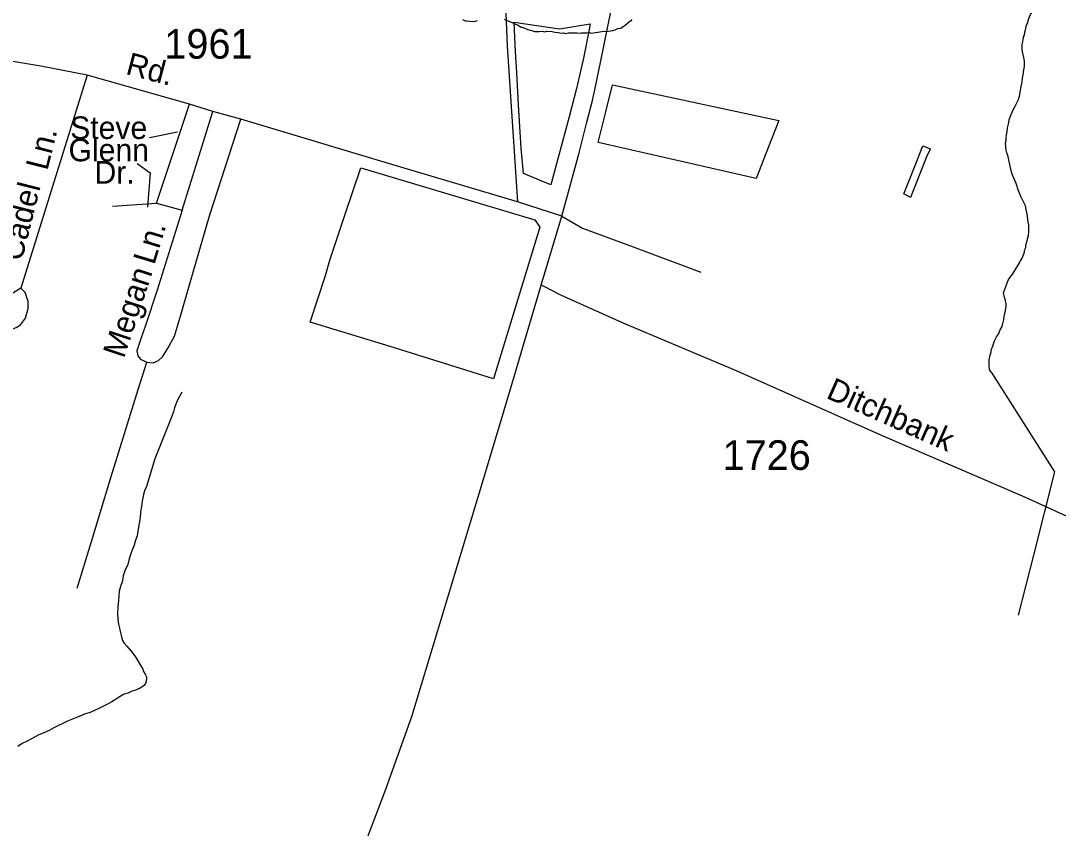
# Model space of a CAD drawing. Extents: x 2260773 to 2342389, y 552869 to 618546.
# Drawn here: x 2319547 to 2323921, y 575994 to 579397 of the extents above; entities that cross this region are included whole.
import ezdxf

# ---------------------------------------------------------------- set-up
doc = ezdxf.new("R2010")
doc.units = 0
for name, color, linetype in [('Exist Boundary Political City Limit New', 7, 'Continuous'), ('Exist Hydrographic Misc Water Feature', 7, 'Continuous'), ('Exist Road Non-System Type 51', 7, 'Continuous'), ('Exist Road Non-System Type 51 Label', 7, 'Continuous'), ('Exist Road Primary NC Attributed', 7, 'Continuous'), ('Exist Road Secondary Type 51 Attributed', 7, 'Continuous'), ('Exist Road Secondary Type 51 Label', 7, 'Continuous'), ('Exist Road Secondary Type 51 Number Label', 7, 'Continuous'), ('Map Preparation Boundary City Limit Buffer Line', 7, 'Continuous')]:
    doc.layers.add(name, color=color, linetype=linetype)

msp = doc.modelspace()

# ---------------------------------------------------------------- linework, layer by layer
at = {"layer": 'Exist Boundary Political City Limit New'}
for points in [[(2321627.2, 579391.6), (2321818.2, 579363.9), (2321947.8, 579383.8), (2321943.5, 579360.6), (2321919.2, 579240.1), (2321889.5, 579111.4), (2321859.5, 578992.5), (2321782.2, 578705.8), (2321666.2, 578753.4), (2321657, 578859.8), (2321646.2, 579043), (2321638.2, 579179.7), (2321633.2, 579265.8), (2321627.2, 579391.6)], [(2322699.8, 578865.9), (2322648, 578732.8), (2321982, 578884.7), (2322012.5, 579007.7), (2322041.5, 579127.9), (2322743, 578977.4), (2322699.8, 578865.9)], [(2321735.5, 578526.8), (2321539.5, 577888.2), (2321104.2, 578024.2), (2320768, 578127.1), (2320831.5, 578324), (2320850.8, 578388.6), (2320915.2, 578581.4), (2320980.5, 578777.1), (2321714.8, 578558.4), (2321735.5, 578526.8)]]:
    msp.add_lwpolyline(points, dxfattribs=at)
at = {"layer": 'Exist Hydrographic Misc Water Feature'}
for points in [[(2323780.4, 579348.8), (2323782.5, 579359), (2323784.7, 579364.8), (2323786.4, 579375.1), (2323788.2, 579380.9), (2323792.1, 579388.8), (2323793.7, 579399.1), (2323799.5, 579413.3), (2323803.8, 579423.2), (2323813.2, 579439.2), (2323821.2, 579449.3), (2323833.1, 579461.3), (2323845.2, 579473.7), (2323856.9, 579481.7), (2323864.7, 579485.7), (2323878.8, 579491.7), (2323893.2, 579498.1), (2323918.8, 579504.4)], [(2321409.2, 579403.1), (2321421.1, 579397.3), (2321427, 579397.6), (2321439.1, 579395.8), (2321455.3, 579393.7), (2321463.3, 579395.8), (2321473, 579398)], [(2321585.3, 579403.4), (2321601.3, 579397.3), (2321619.2, 579389.8), (2321632.9, 579383.6), (2321641.3, 579379.9), (2321649.1, 579375.9), (2321657.5, 579369.8), (2321661.4, 579370), (2321685.2, 579360.4), (2321701.6, 579356.3), (2321713.7, 579352.5), (2321733.2, 579352.7), (2321747.3, 579353.1), (2321755.5, 579351), (2321763.5, 579353.1), (2321787.5, 579351.5), (2321799.4, 579349.6), (2321813.6, 579347.5), (2321825.7, 579345.7), (2321835.7, 579345.8), (2321843.7, 579344.3), (2321855.4, 579346.1), (2321865.6, 579346.2), (2321879.2, 579346.6), (2321891.7, 579346.7), (2321901.5, 579344.5), (2321909.5, 579346.9), (2321919.4, 579347), (2321933.3, 579347), (2321945.2, 579347.2), (2321953.4, 579345.1), (2321997.5, 579351.5), (2322007.1, 579353.7), (2322017.4, 579351.7), (2322033.6, 579354.2), (2322043.2, 579356.4), (2322053.5, 579358.5), (2322065, 579364.5), (2322077.3, 579366.7), (2322087.1, 579372.5), (2322094.9, 579378.6), (2322107, 579389), (2322115.2, 579395), (2322120.9, 579397), (2322124.6, 579403)], [(2323753.1, 576891.8), (2323818.1, 577144.4), (2323906.7, 577495.3), (2323642, 577912.2), (2323635.6, 577920), (2323631.8, 577927.9), (2323629.5, 577942.1), (2323629.7, 577950.2), (2323629.7, 577955.8), (2323629.7, 577966), (2323631.5, 577974.2), (2323633.2, 577984.1), (2323635.2, 577991.9), (2323637.5, 578002.1), (2323638.7, 578010), (2323643, 578018.3), (2323644.9, 578026.1), (2323648.6, 578036.1), (2323652.7, 578048.1), (2323660.5, 578064.3), (2323668.5, 578076.5), (2323675.6, 578094.5), (2323684, 578108.6), (2323687.7, 578120.7), (2323691.6, 578138.7), (2323693.5, 578150.6), (2323699.2, 578176.5), (2323700.9, 578194.5), (2323700.9, 578204.6), (2323698.8, 578214.7), (2323697, 578224.7), (2323694.5, 578230.7), (2323690.2, 578250.5), (2323711.9, 578306.8), (2323729.6, 578330.9), (2323737.4, 578345.1), (2323757.2, 578377), (2323758.7, 578381.2), (2323765.2, 578389.2), (2323768.5, 578397.2), (2323776.7, 578417.5), (2323780.6, 578433.5), (2323784.1, 578441.5), (2323784.1, 578449.2), (2323787.8, 578461.6), (2323790.1, 578469.4), (2323791.7, 578477.7), (2323795.6, 578493.3), (2323797.6, 578507.6), (2323797.6, 578515.7), (2323797.6, 578525.4), (2323797.2, 578535.6), (2323792.7, 578557.4), (2323791.1, 578575.5), (2323788.6, 578589.3), (2323786.4, 578601.4), (2323782.3, 578617.4), (2323776.1, 578631.3), (2323770, 578643.1), (2323762, 578658.9), (2323757.7, 578671), (2323753.8, 578680.9), (2323743.5, 578710.8), (2323739.2, 578720.8), (2323727.1, 578750.6), (2323723, 578764.6), (2323708, 578830.5), (2323703.7, 578840.4), (2323701.9, 578852.1), (2323699.2, 578882.1), (2323701.5, 578892.3), (2323701.5, 578902.5), (2323703.3, 578916.4), (2323705.2, 578930.3), (2323707, 578946.3), (2323712.7, 578968.5), (2323714.4, 578980.4), (2323722.2, 579002.3), (2323726.5, 579012.6), (2323731.8, 579024.4), (2323739.8, 579036.6), (2323754, 579064.9), (2323757.5, 579078.9), (2323764.8, 579120.8), (2323768.7, 579138.9), (2323770.6, 579154.8), (2323772.4, 579168.7), (2323776.1, 579190.9), (2323778, 579204.8), (2323778.2, 579212.9), (2323778, 579226.7), (2323775.9, 579242.9), (2323771.2, 579261), (2323769.3, 579274.6), (2323769.1, 579296.6), (2323771.2, 579308.8), (2323772.8, 579317.1), (2323774.9, 579328.9), (2323778.8, 579336.9), (2323780.4, 579348.8)], [(2323297.9, 578652.1), (2323270.5, 578667.6), (2323315.2, 578780.2), (2323350, 578870.6), (2323381.8, 578856.9), (2323368.3, 578831), (2323297.9, 578652.1)], [(2320226.7, 577831.3), (2320207.2, 577795.3), (2320200.8, 577781.2), (2320195.3, 577765.1), (2320191.8, 577749), (2320185.6, 577734.9), (2320179.9, 577719.1), (2320112, 577550.5), (2320077.2, 577434), (2320069.2, 577415.8), (2320065.3, 577399.8), (2320059.7, 577371.8), (2320055.9, 577351.7), (2320052, 577325.9), (2320050.1, 577301.8), (2320047, 577277.6), (2320041.3, 577245.6), (2320037.4, 577225.5), (2320031.4, 577207.7), (2320025.7, 577187.5), (2320015.7, 577163.5), (2320004.6, 577129.5), (2319998.8, 577105.2), (2319986.7, 577079.1), (2319979.2, 577057.1), (2319975.5, 577037), (2319967.7, 577013), (2319961.7, 576993.2), (2319960.3, 576973.1), (2319958.7, 576953.1), (2319956.8, 576927), (2319955, 576898.9), (2319957, 576875.1), (2319959.3, 576853.2), (2319963.6, 576837.2), (2319967.9, 576817.1), (2319972, 576801.1), (2319976.1, 576785.4), (2319983.9, 576773.3), (2319994.3, 576761.6), (2320012.8, 576739.7), (2320026.3, 576721.9), (2320033.1, 576714), (2320061.4, 576664.3), (2320065.3, 576654.4), (2320071.8, 576642.5), (2320075.5, 576634.2), (2320077.6, 576628.7), (2320075.7, 576610.7), (2320072, 576600.3), (2320068.4, 576596.4), (2320050.1, 576584.1), (2320040.5, 576579.9), (2320030.6, 576576.1), (2320012.6, 576569.9), (2319998.2, 576563.5), (2319980.6, 576557.2), (2319966.7, 576549.2), (2319954.6, 576541.3), (2319943.1, 576532.9), (2319931, 576527), (2319913.1, 576516.7), (2319893, 576506.3), (2319876.8, 576498.2), (2319839.3, 576482), (2319815.5, 576473.8), (2319795.8, 576465.4), (2319779.4, 576459.4), (2319744, 576444.9), (2319686.1, 576416.3), (2319666.5, 576406.2), (2319644.3, 576395.8), (2319620.5, 576385.6), (2319574.8, 576361.2), (2319553.3, 576351.1), (2319535, 576338.8)]]:
    msp.add_lwpolyline(points, dxfattribs=at)
at = {"layer": 'Exist Road Non-System Type 51'}
for p, q in [((2319827.7, 579168), (2319548.3, 578270)), ((2320119.6, 578629), (2320258.5, 579046)), ((2320227.8, 578598.3), (2320357, 579015.3)), ((2319934.4, 578615.9), (2320119.6, 578629)), ((2320119.6, 578629), (2320227.8, 578598.3))]:
    msp.add_line(p, q, dxfattribs=at)
for points in [[(2320078.9, 577958.4), (2320104.9, 577954.9), (2320128.6, 577964.6), (2320144.8, 577980.8), (2320166.3, 578014.2), (2320195.4, 578068), (2320220.1, 578152.1), (2320258.1, 578283.5), (2320342.5, 578575.7), (2320474.9, 578983)], [(2320227.8, 578598.3), (2320122.4, 578261.7), (2320073.7, 578112.2), (2320053.2, 578056.2), (2320037.1, 578005.5), (2320041.4, 577985.1), (2320052.2, 577971.1), (2320078.9, 577958.4)], [(2321828.4, 578573.4), (2321915.5, 578523.4), (2322129, 578444.8), (2322414.6, 578337.3)], [(2319548.3, 578270), (2319514.5, 578249.6), (2319486.7, 578229.3), (2319471, 578203), (2319457.3, 578178.9), (2319453.6, 578156.9), (2319453.8, 578136.9), (2319461.9, 578115.1), (2319478.2, 578103.3), (2319496.2, 578099.4), (2319510.2, 578097.6), (2319528, 578103.7), (2319545.9, 578115.9), (2319567.6, 578144.1), (2319579.2, 578184.2), (2319578.9, 578214.2), (2319566.4, 578252.1), (2319548.3, 578270)], [(2319785.4, 577005.3), (2319846, 577201.6), (2319928.4, 577475.6), (2320035, 577819.9), (2320078.9, 577958.4)]]:
    msp.add_lwpolyline(points, dxfattribs=at)
at = {"layer": 'Exist Road Non-System Type 51 Label'}
for points in [[(2320090.7, 578905.6), (2320207.7, 578928.5)], [(2320037.9, 578795.4), (2320093, 578756.3), (2320081.5, 578611.7)]]:
    msp.add_lwpolyline(points, dxfattribs=at)
at = {"layer": 'Exist Road Primary NC Attributed'}
for points in [[(2321828.4, 578573.4), (2321901.9, 578841.2), (2321932.7, 578963.6), (2321958.8, 579067.5), (2321959.1, 579068.4), (2321967.1, 579106.1), (2321993.3, 579228.4), (2322081.8, 579664.1), (2322151.8, 580089.8), (2322239.6, 580620.5), (2322269.6, 580821.9)], [(2321741.3, 578283.4), (2321828.4, 578573.4)], [(2320627.1, 574951.3), (2320879, 575610.6), (2321086, 576157.7), (2321195.3, 576464.1), (2321354.4, 576990.5), (2321470.8, 577377), (2321565, 577689.8), (2321628.4, 577901.8), (2321664.2, 578022), (2321741.3, 578283.4)]]:
    msp.add_lwpolyline(points, dxfattribs=at)
at = {"layer": 'Exist Road Secondary Type 51 Attributed'}
msp.add_line((2321828.4, 578573.4), (2321641.4, 578633.4), dxfattribs=at)
for points in [[(2322269.6, 580821.9), (2322239.6, 580823.4), (2322203.9, 580821.9), (2322171.1, 580816.2), (2322148.2, 580804.8), (2322115.4, 580771.9), (2321975.5, 580527.6), (2321756.3, 580139.8), (2321650.7, 579946.9), (2321612.1, 579865.5), (2321593.6, 579809.8), (2321582.2, 579749.8), (2321583.6, 579639.8), (2321597.9, 579289.8), (2321641.4, 578633.4)], [(2321641.4, 578633.4), (2321097.6, 578796.3), (2320474.9, 578983), (2320357, 579015.3), (2320258.5, 579046), (2319827.7, 579168), (2319632.1, 579206.4), (2319506, 579226.9), (2319384, 579231.6), (2319260.1, 579234.4), (2319138.3, 579223), (2319018, 579211.7), (2318984.8, 579204.7), (2318949.9, 579194.2), (2318867.8, 579173.3), (2318795.4, 579152.9), (2318743.7, 579138.3), (2318585, 579076.2), (2318573.4, 579073), (2318398.7, 579025)], [(2321741.3, 578283.4), (2321752, 578277.9), (2321823.2, 578241.5), (2322093, 578121.5), (2322566.3, 577922.2), (2323181, 577647.3), (2323778.4, 577390.8), (2324187.2, 577204.1), (2324282.7, 577160.5)]]:
    msp.add_lwpolyline(points, dxfattribs=at)
at = {"layer": 'Map Preparation Boundary City Limit Buffer Line'}
for points in [[(2321627.2, 579391.6), (2321818.2, 579363.9), (2321947.8, 579383.8), (2321943.5, 579360.6), (2321919.2, 579240.1), (2321889.5, 579111.4), (2321859.5, 578992.5), (2321782.2, 578705.8), (2321666.2, 578753.4), (2321657, 578859.8), (2321646.2, 579043), (2321638.2, 579179.7), (2321633.2, 579265.8), (2321627.2, 579391.6)], [(2322699.8, 578865.9), (2322648, 578732.8), (2321982, 578884.7), (2322012.5, 579007.7), (2322041.5, 579127.9), (2322743, 578977.4), (2322699.8, 578865.9)], [(2321735.5, 578526.8), (2321539.5, 577888.2), (2321104.2, 578024.2), (2320768, 578127.1), (2320831.5, 578324), (2320850.8, 578388.6), (2320915.2, 578581.4), (2320980.5, 578777.1), (2321714.8, 578558.4), (2321735.5, 578526.8)]]:
    msp.add_lwpolyline(points, dxfattribs=at)

# ---------------------------------------------------------------- texts
at = {"layer": 'Exist Road Non-System Type 51 Label'}
for s, p in [('Steve', (2319755.6, 578899)), ('Glenn', (2319748.7, 578804.9)), ('Dr.', (2319858.3, 578710.7))]:
    msp.add_text(s, height=95, dxfattribs=at).set_placement(p)
for s, rotation, p in [('Ln.', 75.8896, (2319659.2, 578762.8)), ('Cadel', 75.8896, (2319550.9, 578379.5)), ('Ln.', 73.0891, (2320109.9, 578365.1)), ('Megan', 71.6978, (2319982.2, 577970.8))]:
    msp.add_text(s, height=95, rotation=rotation, dxfattribs=at).set_placement(p)
at = {"layer": 'Exist Road Secondary Type 51 Label'}
for s, rotation, p in [('Rd.', 345.1666, (2319985.5, 579173.4)), ('Ditchbank', 336.0725, (2322938.3, 577808.8))]:
    msp.add_text(s, height=95, rotation=rotation, dxfattribs=at).set_placement(p)
at = {"layer": 'Exist Road Secondary Type 51 Number Label'}
for s, p in [('1961', (2320152.6, 579237.4)), ('1726', (2322505.8, 577504))]:
    msp.add_text(s, height=125, dxfattribs=at).set_placement(p)

doc.saveas('drawing.dxf')
